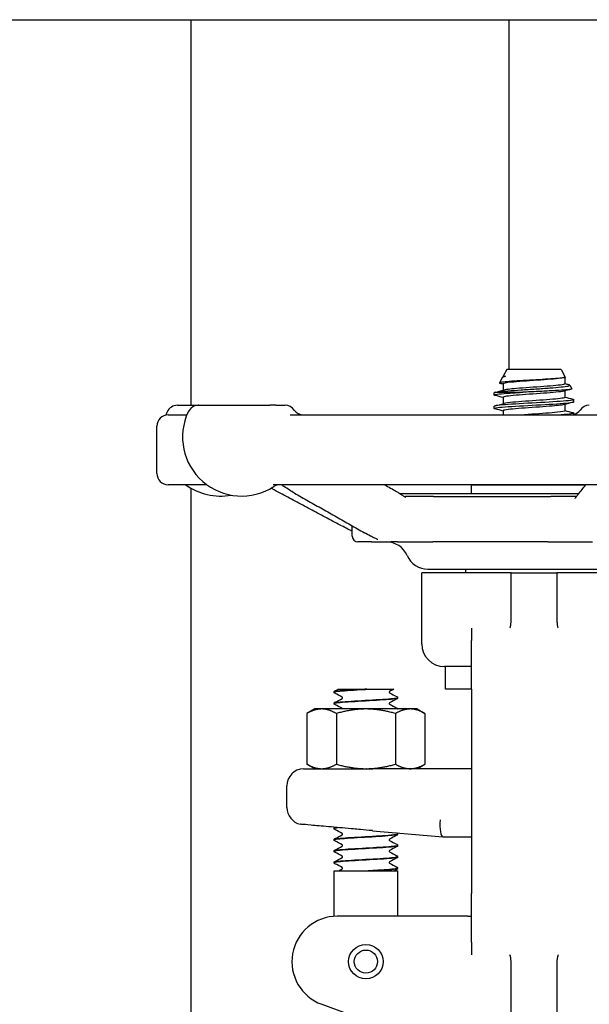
# Model space of a CAD drawing. Header units: inches. Extents: x 5 to 1128, y -85 to 748.
# Tile 579 of 656: x 965.11 to 968.25, y 299.19 to 304.61. Entities that reach past the tile are written whole.
import ezdxf

# ---------------------------------------------------------------- set-up
doc = ezdxf.new("R2010")
doc.units = ezdxf.units.IN
doc.header["$LTSCALE"] = 32
doc.header["$MEASUREMENT"] = 0
doc.layers.add('Visible (ANSI)', color=7, linetype='Continuous', lineweight=30)

msp = doc.modelspace()

# ---------------------------------------------------------------- linework, layer by layer
at = {"layer": 'Visible (ANSI)'}
for p, q in [((913.72578, 304.60867), (990.72578, 304.60867)), ((966.05578, 304.60867), (966.05578, 302.48517)), ((967.80578, 302.68267), (967.80578, 304.60867)), ((967.79411, 302.68267), (967.77328, 302.645)), ((968.09245, 302.68267), (967.79411, 302.68267)), ((968.09245, 302.68267), (968.11557, 302.64086)), ((967.77023, 302.63948), (967.75306, 302.60843)), ((967.77328, 302.645), (967.78677, 302.645)), ((967.77328, 302.645), (967.77328, 302.64154)), ((967.77799, 302.64307), (967.77909, 302.64336)), ((968.11328, 302.63881), (968.11328, 302.6032)), ((967.77328, 302.6032), (967.77328, 302.56767)), ((968.14025, 302.59622), (968.15144, 302.576)), ((967.72453, 302.54167), (967.72453, 302.55352)), ((967.7331, 302.55684), (967.88172, 302.55684)), ((967.77328, 302.52906), (967.77328, 302.49353)), ((968.11328, 302.56459), (968.11328, 302.52906)), ((965.98143, 302.48517), (966.09629, 302.48517)), ((966.09742, 302.48517), (966.09629, 302.48517)), ((966.09742, 302.48517), (966.49004, 302.48517)), ((966.52239, 302.48517), (966.49004, 302.48517)), ((966.52239, 302.48517), (966.57325, 302.48517)), ((967.72453, 302.46753), (967.72453, 302.47938)), ((968.11328, 302.49045), (968.11328, 302.45492)), ((968.16203, 302.5046), (968.16203, 302.51645)), ((965.93078, 302.43267), (966.03356, 302.43267)), ((966.60252, 302.43267), (968.33622, 302.43267)), ((967.77328, 302.45492), (967.77328, 302.43267)), ((968.16203, 302.43267), (968.16203, 302.44231)), ((965.86828, 302.11017), (965.86828, 302.37017)), ((966.14297, 302.04767), (965.93078, 302.04767)), ((968.46327, 302.04767), (966.50811, 302.04767)), ((967.59953, 302.04617), (968.22752, 302.04617)), ((967.59953, 301.99829), (967.59953, 302.04617)), ((966.05578, 302.0289), (966.05578, 297.01992)), ((968.1893, 301.99829), (967.20705, 301.99829)), ((967.39003, 301.98267), (967.23653, 301.98267)), ((967.39003, 301.98267), (968.03559, 301.98267)), ((968.03534, 301.98267), (968.03559, 301.98267)), ((968.17721, 301.98267), (968.03559, 301.98267)), ((966.94328, 301.76392), (966.94328, 301.8209)), ((967.04839, 301.73267), (966.97453, 301.73267)), ((967.04839, 301.73267), (967.15564, 301.73267)), ((967.19238, 301.73267), (967.15564, 301.73267)), ((967.19238, 301.73267), (967.38716, 301.73267)), ((968.01958, 301.73267), (967.38716, 301.73267)), ((968.01958, 301.73267), (968.26513, 301.73267)), ((967.81213, 301.56267), (967.32578, 301.56267)), ((967.32578, 301.17117), (967.32578, 301.56267)), ((967.35996, 301.58267), (968.52666, 301.58267)), ((967.56828, 301.56267), (967.56828, 301.58267)), ((967.81828, 301.56267), (967.81213, 301.56267)), ((967.81828, 301.42871), (967.81828, 301.56267)), ((967.81828, 301.56267), (968.06828, 301.56267)), ((968.07444, 301.56267), (968.06828, 301.56267)), ((968.06828, 301.56267), (968.06828, 301.42871)), ((968.56078, 301.56267), (968.07444, 301.56267)), ((967.81828, 301.33622), (967.81828, 301.42871)), ((968.06828, 301.42871), (968.06828, 301.33622)), ((967.59953, 301.25785), (967.59953, 301.18976)), ((967.59953, 300.92117), (967.59953, 301.18976)), ((967.59953, 301.04617), (967.45078, 301.04617)), ((967.45578, 300.92117), (967.45578, 301.04617)), ((966.84328, 300.90519), (966.84328, 300.90581)), ((966.86528, 300.92117), (966.93238, 300.92117)), ((966.93238, 300.92117), (967.01331, 300.92117)), ((967.02422, 300.92117), (967.01331, 300.92117)), ((967.02422, 300.92117), (967.105, 300.92117)), ((967.105, 300.92117), (967.17139, 300.92117)), ((967.59953, 300.92117), (967.45578, 300.92117)), ((967.59953, 300.92117), (967.59953, 299.79617)), ((966.84328, 300.84263), (966.84328, 300.84325)), ((967.19328, 300.87391), (967.19328, 300.87453)), ((966.73678, 300.81267), (966.69323, 300.78753)), ((966.69323, 300.78753), (966.69323, 300.50881)), ((966.7745, 300.81267), (966.73678, 300.81267)), ((967.01828, 300.81267), (966.7745, 300.81267)), ((966.85576, 300.78753), (966.85576, 300.50881)), ((967.26207, 300.81267), (967.01828, 300.81267)), ((967.18081, 300.78753), (967.18081, 300.50881)), ((967.29978, 300.81267), (967.26207, 300.81267)), ((967.29978, 300.81267), (967.34333, 300.78753)), ((967.34333, 300.78753), (967.34333, 300.50881)), ((966.73678, 300.48367), (966.69323, 300.50881)), ((966.73678, 300.48367), (966.7745, 300.48367)), ((966.7745, 300.48367), (967.01828, 300.48367)), ((966.86579, 300.4835), (966.86612, 300.48367)), ((967.01828, 300.48367), (967.05666, 300.48367)), ((967.02102, 300.48367), (967.01967, 300.48359)), ((967.03119, 300.48363), (967.03191, 300.48367)), ((967.59953, 300.48367), (967.05666, 300.48367)), ((967.29978, 300.48367), (967.34333, 300.50881)), ((966.58403, 300.26958), (966.58403, 300.38992)), ((966.84328, 300.15444), (966.84328, 300.15506)), ((966.84749, 300.16109), (966.84762, 300.16116)), ((967.0547, 300.14249), (967.44111, 300.10868)), ((966.84328, 300.09188), (966.84328, 300.0925)), ((967.19328, 300.12316), (967.19328, 300.12378)), ((967.44129, 300.10867), (967.44111, 300.10868)), ((967.44129, 300.10867), (967.59953, 300.10867)), ((966.84328, 300.02932), (966.84328, 300.02994)), ((967.19328, 300.0606), (967.19328, 300.06122)), ((967.19328, 299.99803), (967.19328, 299.99866)), ((966.84328, 299.96675), (966.84328, 299.96737)), ((966.84328, 299.92117), (967.19328, 299.92117)), ((966.84328, 299.67053), (966.84328, 299.92117)), ((967.04172, 299.92117), (967.03087, 299.92117)), ((967.19328, 299.93547), (967.19328, 299.93609)), ((967.19328, 299.67117), (967.19328, 299.92117)), ((967.59953, 299.52758), (967.59953, 299.79617)), ((967.39437, 299.67117), (966.8611, 299.67117)), ((967.57919, 299.67117), (967.39437, 299.67117)), ((967.57919, 299.67117), (967.59953, 299.67117)), ((967.59953, 299.52758), (967.59953, 299.45949)), ((967.81828, 299.28863), (967.81828, 299.38112)), ((968.06828, 299.38112), (968.06828, 299.28863)), ((967.81828, 298.8614), (967.81828, 299.28863)), ((968.06828, 299.28863), (968.06828, 298.8614)), ((966.7756, 299.18625), (967.19137, 299.03492))]:
    msp.add_line(p, q, dxfattribs=at)
for radius in [0.095, 0.06375]:
    msp.add_circle((967.01828, 299.42117), radius, dxfattribs=at)
for centre, radius, start, end in [((965.98143, 302.42267), 0.0625, 90, 154.62307), ((966.09742, 302.42267), 0.0625, 90, 154.62307), ((966.57325, 302.42267), 0.0625, 35.45054, 90), ((968.24741, 302.42267), 0.0625, 90, 144.54946), ((965.93078, 302.37017), 0.0625, 90, 180), ((966.2186, 302.31017), 0.325, 154.62307, 158.15154), ((966.33459, 302.31017), 0.325, 154.62307, 302.99589), ((966.67507, 302.49517), 0.0625, 215.45054, 270), ((968.14558, 302.49517), 0.0625, 285.26016, 324.54946), ((965.93078, 302.11017), 0.0625, 180, 270), ((966.2186, 302.31017), 0.325, 233.87107, 280.27854), ((966.54561, 301.98517), 0.0625, 90, 122.99589), ((966.97453, 301.76392), 0.03125, 180, 270), ((967.13078, 301.60767), 0.125, 23.57818, 90), ((967.35991, 301.70767), 0.125, 203.57818, 270), ((967.45078, 301.17117), 0.125, 180, 270), ((966.67778, 300.38992), 0.09375, 91.88915, 180), ((966.67778, 300.26958), 0.09375, 180, 257.63495), ((966.8611, 299.42117), 0.25, 90, 250)]:
    msp.add_arc(centre, radius, start, end, dxfattribs=at)
msp.add_ellipse((967.44538, 300.20242), major_axis=(0.00409, 0.09375), ratio=0.2058405, start_param=1.5797833, end_param=3.1326057, dxfattribs=at)
for points, knots in [([(968.11557, 302.64086), (968.11624, 302.63966), (968.11339, 302.63847), (968.10012, 302.63593), (968.08885, 302.6346), (968.05906, 302.6319), (968.04074, 302.63057), (967.99934, 302.62788), (967.9766, 302.62655), (967.9296, 302.62386), (967.90578, 302.62253), (967.86021, 302.61984), (967.83892, 302.61851), (967.80175, 302.61581), (967.7863, 302.61448), (967.76339, 302.61179), (967.75626, 302.61046), (967.75201, 302.60808), (967.75306, 302.60705), (967.75694, 302.60601)], [-4.0719862, -4.0719862, -4.0719862, -4.0719862, -3.9177275, -3.9177275, -3.7423694, -3.7423694, -3.5648477, -3.5648477, -3.385163, -3.385163, -3.2033156, -3.2033156, -3.0193061, -3.0193061, -2.8331349, -2.8331349, -2.6448024, -2.6448024, -2.4977376, -2.4977376, -2.4977376, -2.4977376]), ([(967.77023, 302.63948), (967.77026, 302.63953), (967.77029, 302.63958), (967.77156, 302.64141), (967.77712, 302.64319), (967.78677, 302.645)], [-0.17593642, -0.17593642, -0.17593642, -0.17593642, -0.17106186, -0.17106186, 0, 0, 0, 0]), ([(968.10725, 302.63717), (968.10335, 302.63611), (968.09747, 302.63504), (968.08965, 302.63397), (968.06271, 302.6303), (968.01338, 302.62662), (967.9607, 302.62294), (967.90802, 302.61927), (967.85329, 302.61559), (967.81762, 302.61192), (967.78942, 302.60901), (967.77369, 302.60611), (967.77342, 302.6032)], [14.3993772, 14.3993772, 14.3993772, 14.3993772, 14.6708098, 14.6708098, 14.6708098, 15.6053465, 15.6053465, 15.6053465, 16.5398213, 16.5398213, 16.5398213, 17.2787596, 17.2787596, 17.2787596, 17.2787596]), ([(967.7331, 302.55684), (967.73938, 302.55811), (967.74829, 302.55938), (967.77082, 302.56194), (967.78428, 302.56321), (967.82089, 302.56627), (967.84544, 302.56805), (967.89802, 302.57164), (967.9255, 302.57342), (967.97972, 302.57701), (968.00595, 302.57878), (968.05371, 302.58237), (968.07484, 302.58415), (968.10923, 302.58774), (968.12225, 302.58952), (968.13853, 302.59311), (968.14176, 302.59488), (968.13895, 302.59759), (968.13677, 302.59848), (968.13338, 302.59938)], [-3.1722778, -3.1722778, -3.1722778, -3.1722778, -3.0186699, -3.0186699, -2.8665315, -2.8665315, -2.6554083, -2.6554083, -2.4471425, -2.4471425, -2.2417348, -2.2417348, -2.0391858, -2.0391858, -1.8394961, -1.8394961, -1.6426663, -1.6426663, -1.5449333, -1.5449333, -1.5449333, -1.5449333]), ([(968.11314, 302.6032), (968.11321, 302.60243), (968.11219, 302.60165), (968.11002, 302.60088), (968.09969, 302.59721), (968.0636, 302.59353), (968.01568, 302.58985), (967.96777, 302.58618), (967.9092, 302.5825), (967.86259, 302.57883), (967.82199, 302.57563), (967.79133, 302.57242), (967.77915, 302.56922)], [14.1371669, 14.1371669, 14.1371669, 14.1371669, 14.3334779, 14.3334779, 14.3334779, 15.268037, 15.268037, 15.268037, 16.2025341, 16.2025341, 16.2025341, 17.0165493, 17.0165493, 17.0165493, 17.0165493]), ([(968.15144, 302.576), (968.15201, 302.57497), (968.14947, 302.57395), (968.13656, 302.57157), (968.12408, 302.57024), (968.09017, 302.56755), (968.06898, 302.56622), (968.02052, 302.56353), (967.99366, 302.5622), (967.93771, 302.55951), (967.90914, 302.55817), (967.88172, 302.55684)], [-1.0116463, -1.0116463, -1.0116463, -1.0116463, -0.8526241, -0.8526241, -0.6427026, -0.6427026, -0.4306244, -0.4306244, -0.2163901, -0.2163901, 0, 0, 0, 0]), ([(967.72915, 302.53924), (967.72845, 302.53943), (967.72782, 302.53961), (967.72728, 302.53979), (967.71717, 302.54325), (967.73653, 302.5467), (967.77868, 302.55015), (967.80589, 302.55238), (967.84208, 302.55461), (967.88172, 302.55684)], [-23.7675739, -23.7675739, -23.7675739, -23.7675739, -23.7205704, -23.7205704, -23.7205704, -22.842934, -22.842934, -22.842934, -22.2764365, -22.2764365, -22.2764365, -22.2764365]), ([(968.15718, 302.51888), (968.16161, 302.51773), (968.16305, 302.51658), (968.16122, 302.51543), (968.15569, 302.51198), (968.12063, 302.50853), (968.0681, 302.50508), (968.01559, 302.50163), (967.94662, 302.49818), (967.88498, 302.49473), (967.82335, 302.49128), (967.77022, 302.48783), (967.74391, 302.48438), (967.73118, 302.48272), (967.72485, 302.48105), (967.72486, 302.47938)], [20.2147233, 20.2147233, 20.2147233, 20.2147233, 20.5068064, 20.5068064, 20.5068064, 21.3838943, 21.3838943, 21.3838943, 22.2609286, 22.2609286, 22.2609286, 23.1379094, 23.1379094, 23.1379094, 23.5619449, 23.5619449, 23.5619449, 23.5619449]), ([(968.10717, 302.56303), (968.09934, 302.56096), (968.08413, 302.55888), (968.06283, 302.5568), (968.02519, 302.55312), (967.96947, 302.54945), (967.91717, 302.54577), (967.86487, 302.5421), (967.81725, 302.53843), (967.79269, 302.53475), (967.78, 302.53285), (967.77363, 302.53096), (967.77361, 302.52906)], [20.6825625, 20.6825625, 20.6825625, 20.6825625, 21.2112724, 21.2112724, 21.2112724, 22.1453793, 22.1453793, 22.1453793, 23.0794254, 23.0794254, 23.0794254, 23.5619449, 23.5619449, 23.5619449, 23.5619449]), ([(968.11295, 302.52906), (968.11296, 302.52727), (968.10735, 302.52549), (968.09608, 302.5237), (968.07288, 302.52003), (968.02626, 302.51636), (967.97421, 302.51268), (967.92216, 302.50901), (967.86595, 302.50533), (967.82726, 302.50166), (967.80417, 302.49947), (967.78766, 302.49728), (967.77938, 302.49508)], [20.4203522, 20.4203522, 20.4203522, 20.4203522, 20.874096, 20.874096, 20.874096, 21.8082248, 21.8082248, 21.8082248, 22.7422928, 22.7422928, 22.7422928, 23.2997346, 23.2997346, 23.2997346, 23.2997346]), ([(967.72929, 302.4651), (967.72625, 302.46588), (967.72463, 302.46667), (967.72454, 302.46745), (967.72414, 302.47088), (967.75304, 302.47431), (967.80138, 302.47773), (967.8503, 302.4812), (967.91824, 302.48467), (967.98154, 302.48814), (968.04456, 302.49159), (968.10177, 302.49504), (968.13342, 302.49849), (968.15207, 302.50053), (968.16164, 302.50256), (968.16173, 302.5046)], [-30.0507592, -30.0507592, -30.0507592, -30.0507592, -29.8513057, -29.8513057, -29.8513057, -28.9802371, -28.9802371, -28.9802371, -28.0985528, -28.0985528, -28.0985528, -27.2207324, -27.2207324, -27.2207324, -26.7035376, -26.7035376, -26.7035376, -26.7035376]), ([(968.10739, 302.48889), (968.09565, 302.48582), (968.06696, 302.48274), (968.02857, 302.47966), (967.98281, 302.47598), (967.92438, 302.47231), (967.87582, 302.46864), (967.82725, 302.46497), (967.78974, 302.46129), (967.77772, 302.45762), (967.77478, 302.45672), (967.77338, 302.45582), (967.77346, 302.45492)], [26.9657478, 26.9657478, 26.9657478, 26.9657478, 27.7487513, 27.7487513, 27.7487513, 28.6824367, 28.6824367, 28.6824367, 29.6160625, 29.6160625, 29.6160625, 29.8451302, 29.8451302, 29.8451302, 29.8451302]), ([(968.11311, 302.45492), (968.11286, 302.45213), (968.09851, 302.44935), (968.0724, 302.44656), (968.03799, 302.44289), (967.98398, 302.43922), (967.93121, 302.43554), (967.91743, 302.43459), (967.90383, 302.43363), (967.89074, 302.43267)], [26.7035376, 26.7035376, 26.7035376, 26.7035376, 27.4117273, 27.4117273, 27.4117273, 28.3454342, 28.3454342, 28.3454342, 28.5891214, 28.5891214, 28.5891214, 28.5891214]), ([(968.15733, 302.44474), (968.15957, 302.44416), (968.16104, 302.44358), (968.16166, 302.443), (968.16538, 302.43956), (968.13952, 302.43611), (968.09298, 302.43267)], [26.4979086, 26.4979086, 26.4979086, 26.4979086, 26.6453001, 26.6453001, 26.6453001, 27.5206572, 27.5206572, 27.5206572, 27.5206572]), ([(966.56462, 302.04757), (966.56462, 302.04757), (966.56462, 302.04757), (966.5646, 302.04757), (966.56458, 302.04757), (966.56451, 302.04757), (966.56446, 302.04757), (966.56432, 302.04758), (966.56422, 302.04758), (966.56397, 302.04758), (966.56382, 302.04759), (966.56351, 302.04759), (966.56334, 302.04759), (966.56284, 302.0476), (966.56249, 302.04761), (966.5615, 302.04762), (966.56085, 302.04762), (966.55929, 302.04763), (966.55838, 302.04764), (966.55491, 302.04766), (966.55244, 302.04766), (966.54913, 302.04767), (966.54829, 302.04767), (966.54685, 302.04767), (966.54624, 302.04767), (966.54561, 302.04767)], [0.435045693, 0.435045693, 0.435045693, 0.435045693, 0.43561134, 0.43561134, 0.436917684, 0.436917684, 0.438198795, 0.438198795, 0.43949022, 0.43949022, 0.440786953, 0.440786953, 0.442073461, 0.442073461, 0.444654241, 0.444654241, 0.44978688, 0.44978688, 0.457469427, 0.457469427, 0.479727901, 0.479727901, 0.487272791, 0.487272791, 0.492695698, 0.492695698, 0.492695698, 0.492695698]), ([(966.62582, 302.00163), (966.61639, 302.007), (966.60636, 302.01275), (966.58742, 302.02474), (966.57789, 302.03132), (966.5629, 302.04106), (966.55797, 302.04411), (966.55263, 302.04685), (966.55173, 302.04729), (966.55091, 302.04766)], [0, 0, 0, 0, 0.10194952, 0.10194952, 0.20500071, 0.20500071, 0.25149705, 0.25149705, 0.26117643, 0.26117643, 0.26117643, 0.26117643]), ([(966.65107, 302.04767), (966.65107, 302.04767), (966.65105, 302.04767), (966.65098, 302.04767), (966.65091, 302.04767), (966.65062, 302.04767), (966.65039, 302.04767), (966.64988, 302.04767), (966.64961, 302.04767), (966.64926, 302.04767), (966.64914, 302.04767), (966.64914, 302.04767)], [0.003545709, 0.003545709, 0.003545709, 0.003545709, 0.004399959, 0.004399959, 0.006838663, 0.006838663, 0.013339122, 0.013339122, 0.022015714, 0.022015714, 0.028192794, 0.028192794, 0.028192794, 0.028192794]), ([(968.18704, 301.99547), (968.20069, 302.01255), (968.21434, 302.02965), (968.22823, 302.04706), (968.22848, 302.04736), (968.22872, 302.04767)], [0.95924083, 0.95924083, 0.95924083, 0.95924083, 1.28063663, 1.28063663, 1.28639378, 1.28639378, 1.28639378, 1.28639378]), ([(966.54693, 302.00074), (966.532, 302.00867), (966.51706, 302.01688), (966.50091, 302.02685), (966.49923, 302.0279), (966.49753, 302.02897)], [0, 0, 0, 0, 0.14967641, 0.14967641, 0.1669258, 0.1669258, 0.1669258, 0.1669258]), ([(966.94328, 301.79032), (966.92106, 301.8021), (966.89883, 301.81389), (966.84913, 301.84026), (966.82165, 301.85484), (966.7667, 301.88401), (966.73923, 301.89859), (966.68428, 301.92777), (966.65681, 301.94236), (966.60187, 301.97155), (966.5744, 301.98614), (966.54693, 302.00074)], [0.7856779, 0.7856779, 0.7856779, 0.7856779, 1.0071895, 1.0071895, 1.2810829, 1.2810829, 1.5549762, 1.5549762, 1.8288696, 1.8288696, 2.1027629, 2.1027629, 2.1027629, 2.1027629]), ([(966.62582, 302.00163), (966.65144, 301.98703), (966.67706, 301.97243), (966.72831, 301.94325), (966.75394, 301.92866), (966.80519, 301.89948), (966.83082, 301.88489), (966.88207, 301.85572), (966.9077, 301.84114), (966.95896, 301.81198), (966.9846, 301.79741), (967.01023, 301.78284)], [0.9601047, 0.9601047, 0.9601047, 0.9601047, 1.233998, 1.233998, 1.5078914, 1.5078914, 1.7817848, 1.7817848, 2.0556781, 2.0556781, 2.3295715, 2.3295715, 2.3295715, 2.3295715]), ([(967.18641, 302.01079), (967.1907, 302.00836), (967.19556, 302.00562), (967.20701, 301.99849), (967.2135, 301.9939), (967.22243, 301.98769), (967.22487, 301.98601), (967.22908, 301.98324), (967.23088, 301.9821), (967.23318, 301.98075), (967.23382, 301.98039), (967.23493, 301.97979), (967.2354, 301.97955), (967.23629, 301.97912), (967.23661, 301.97899), (967.23672, 301.97894), (967.23673, 301.97894), (967.23673, 301.97894)], [0, 0, 0, 0, 0.04699542, 0.04699542, 0.11490243, 0.11490243, 0.14035888, 0.14035888, 0.15950508, 0.15950508, 0.16742084, 0.16742084, 0.17475361, 0.17475361, 0.18491555, 0.18491555, 0.18723361, 0.18723361, 0.18723361, 0.18723361]), ([(967.22999, 301.98267), (967.23006, 301.98267), (967.23014, 301.98267), (967.2312, 301.98267), (967.23219, 301.98267), (967.23392, 301.98267), (967.23467, 301.98267), (967.23557, 301.98267), (967.23572, 301.98267), (967.23591, 301.98267), (967.23595, 301.98267), (967.23601, 301.98267), (967.23603, 301.98267), (967.23606, 301.98267), (967.23606, 301.98267), (967.23607, 301.98267), (967.23607, 301.98267), (967.23616, 301.98267), (967.23622, 301.98267), (967.23637, 301.98267), (967.23644, 301.98267), (967.23652, 301.98267)], [0.365646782, 0.365646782, 0.365646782, 0.365646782, 0.366238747, 0.366238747, 0.374269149, 0.374269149, 0.380293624, 0.380293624, 0.381424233, 0.381424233, 0.381755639, 0.381755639, 0.381902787, 0.381902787, 0.381939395, 0.381939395, 0.38197621, 0.38197621, 0.383061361, 0.383061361, 0.384147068, 0.384147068, 0.384147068, 0.384147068]), ([(968.1695, 301.97244), (968.1695, 301.97244), (968.1695, 301.97244), (968.16957, 301.9725), (968.16985, 301.97275), (968.17105, 301.97409), (968.17238, 301.97582), (968.17537, 301.98004), (968.1768, 301.98211), (968.17993, 301.98645), (968.18159, 301.98865), (968.18426, 301.99203), (968.1853, 301.99331), (968.18637, 301.99464), (968.18662, 301.99494), (968.1869, 301.9953), (968.18697, 301.99538), (968.18704, 301.99547)], [0.26212608, 0.26212608, 0.26212608, 0.26212608, 0.26523685, 0.26523685, 0.28985831, 0.28985831, 0.33915701, 0.33915701, 0.37182931, 0.37182931, 0.40139039, 0.40139039, 0.42145766, 0.42145766, 0.42810276, 0.42810276, 0.43031521, 0.43031521, 0.43031521, 0.43031521]), ([(967.0846, 301.74559), (967.0846, 301.74559), (967.08454, 301.74561), (967.08428, 301.74572), (967.08407, 301.74581), (967.08328, 301.74614), (967.08254, 301.74645), (967.0802, 301.74742), (967.07845, 301.74816), (967.07388, 301.75013), (967.07099, 301.75142), (967.05957, 301.75661), (967.05123, 301.76069), (967.03164, 301.77074), (967.02066, 301.77691), (967.01023, 301.78284)], [0.39585075, 0.39585075, 0.39585075, 0.39585075, 0.39968552, 0.39968552, 0.40370186, 0.40370186, 0.41181601, 0.41181601, 0.42782349, 0.42782349, 0.45404456, 0.45404456, 0.5327548, 0.5327548, 0.64518122, 0.64518122, 0.64518122, 0.64518122]), ([(967.81248, 301.26319), (967.81271, 301.26364), (967.8129, 301.26409), (967.81463, 301.26851), (967.81604, 301.27679), (967.81792, 301.3039), (967.81828, 301.31925), (967.81828, 301.33622)], [0.01028684, 0.01028684, 0.01028684, 0.01028684, 0.01590204, 0.01590204, 0.08584187, 0.08584187, 0.15193376, 0.15193376, 0.15193376, 0.15193376]), ([(968.06828, 301.33622), (968.06828, 301.32541), (968.06844, 301.31524), (968.06911, 301.29671), (968.06961, 301.28836), (968.07132, 301.27234), (968.07247, 301.26683), (968.07385, 301.26367), (968.07396, 301.26343), (968.07408, 301.26319)], [0, 0, 0, 0, 0.09469213, 0.09469213, 0.18700728, 0.18700728, 0.29404594, 0.29404594, 0.30156032, 0.30156032, 0.30156032, 0.30156032]), ([(967.81047, 301.25953), (967.8105, 301.25958), (967.81052, 301.25962), (967.81121, 301.26081), (967.81186, 301.26199), (967.81248, 301.26319)], [-0.566346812, -0.566346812, -0.566346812, -0.566346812, -0.565454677, -0.565454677, -0.542430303, -0.542430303, -0.542430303, -0.542430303]), ([(968.07408, 301.26319), (968.07471, 301.26199), (968.07536, 301.26081), (968.07604, 301.25962), (968.07607, 301.25958), (968.0761, 301.25953)], [-0.020804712, -0.020804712, -0.020804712, -0.020804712, 0, 0, 0.000806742, 0.000806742, 0.000806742, 0.000806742]), ([(966.84328, 300.90584), (966.84334, 300.90712), (966.84382, 300.90832), (966.84492, 300.90997), (966.84552, 300.91052), (966.84656, 300.91132), (966.84703, 300.9116), (966.84749, 300.91184)], [0, 0, 0, 0, 0.017960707, 0.017960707, 0.035135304, 0.035135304, 0.051182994, 0.051182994, 0.051182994, 0.051182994]), ([(966.84749, 300.89916), (966.84678, 300.89953), (966.84602, 300.89999), (966.84477, 300.90127), (966.84433, 300.90183), (966.8436, 300.90329), (966.84333, 300.90421), (966.84328, 300.90516)], [0, 0, 0, 0, 0.024898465, 0.024898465, 0.037820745, 0.037820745, 0.051208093, 0.051208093, 0.051208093, 0.051208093]), ([(967.01331, 300.92117), (966.95906, 300.91808), (966.90624, 300.91499), (966.87506, 300.91191), (966.85454, 300.90988), (966.84372, 300.90784), (966.84355, 300.90581)], [0.0284489, 0.0284489, 0.0284489, 0.0284489, 0.9586618, 0.9586618, 0.9586618, 1.5707963, 1.5707963, 1.5707963, 1.5707963]), ([(966.84361, 300.90516), (966.84356, 300.90679), (966.85025, 300.90841), (966.86359, 300.91004), (966.88877, 300.9131), (966.93705, 300.91616), (966.9902, 300.91923), (967.00143, 300.91987), (967.01284, 300.92052), (967.02422, 300.92117)], [-7.8566906, -7.8566906, -7.8566906, -7.8566906, -7.3674505, -7.3674505, -7.3674505, -6.4443529, -6.4443529, -6.4443529, -6.2492664, -6.2492664, -6.2492664, -6.2492664]), ([(967.14874, 300.90928), (967.14868, 300.90924), (967.14851, 300.90913), (967.148, 300.90859), (967.14769, 300.90821), (967.14715, 300.90707), (967.14695, 300.90629), (967.14695, 300.9055)], [0.008751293, 0.008751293, 0.008751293, 0.008751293, 0.024017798, 0.024017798, 0.03673453, 0.03673453, 0.049915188, 0.049915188, 0.049915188, 0.049915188]), ([(967.14695, 300.9055), (967.14695, 300.90429), (967.14745, 300.90317), (967.14824, 300.9021), (967.14853, 300.90188), (967.14873, 300.90173), (967.14877, 300.90171), (967.14877, 300.90171)], [0, 0, 0, 0, 0.02017106, 0.02017106, 0.036592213, 0.036592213, 0.045399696, 0.045399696, 0.045399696, 0.045399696]), ([(966.84328, 300.84328), (966.84334, 300.84455), (966.84382, 300.84575), (966.84492, 300.84741), (966.84552, 300.84796), (966.84656, 300.84876), (966.84703, 300.84904), (966.84749, 300.84928)], [0, 0, 0, 0, 0.017960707, 0.017960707, 0.035135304, 0.035135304, 0.051182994, 0.051182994, 0.051182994, 0.051182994]), ([(966.84749, 300.8366), (966.84678, 300.83697), (966.84602, 300.83742), (966.84477, 300.83871), (966.84433, 300.83927), (966.8436, 300.84073), (966.84333, 300.84165), (966.84328, 300.8426)], [0, 0, 0, 0, 0.024898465, 0.024898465, 0.037820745, 0.037820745, 0.051208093, 0.051208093, 0.051208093, 0.051208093]), ([(966.8435, 300.8426), (966.84337, 300.84347), (966.84523, 300.84435), (966.84917, 300.84522), (966.86348, 300.84838), (966.90499, 300.85155), (966.9571, 300.85471), (967.00804, 300.85781), (967.06781, 300.8609), (967.11344, 300.86399), (967.15887, 300.86707), (967.1892, 300.87015), (967.19288, 300.87323), (967.19315, 300.87346), (967.19327, 300.87368), (967.19326, 300.87391)], [-14.139876, -14.139876, -14.139876, -14.139876, -13.877024, -13.877024, -13.877024, -12.9235543, -12.9235543, -12.9235543, -11.9914333, -11.9914333, -11.9914333, -11.0635915, -11.0635915, -11.0635915, -10.9955743, -10.9955743, -10.9955743, -10.9955743]), ([(967.19328, 300.87456), (967.19332, 300.87158), (967.1687, 300.86861), (967.12797, 300.86564), (967.08576, 300.86255), (967.02725, 300.85947), (966.97478, 300.85639), (966.92233, 300.85331), (966.87715, 300.85023), (966.8565, 300.84714), (966.8478, 300.84585), (966.84354, 300.84455), (966.8436, 300.84325)], [4.70968, 4.70968, 4.70968, 4.70968, 5.6057508, 5.6057508, 5.6057508, 6.5343927, 6.5343927, 6.5343927, 7.4627822, 7.4627822, 7.4627822, 7.8539816, 7.8539816, 7.8539816, 7.8539816]), ([(966.88962, 300.87422), (966.88962, 300.87543), (966.88912, 300.87655), (966.88832, 300.87762), (966.88804, 300.87784), (966.88783, 300.87799), (966.8878, 300.87801), (966.8878, 300.87801)], [0, 0, 0, 0, 0.02017106, 0.02017106, 0.036592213, 0.036592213, 0.045399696, 0.045399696, 0.045399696, 0.045399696]), ([(966.88782, 300.87045), (966.88789, 300.87048), (966.88806, 300.8706), (966.88857, 300.87113), (966.88888, 300.87152), (966.88941, 300.87265), (966.88962, 300.87343), (966.88962, 300.87422)], [0.008751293, 0.008751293, 0.008751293, 0.008751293, 0.024017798, 0.024017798, 0.03673453, 0.03673453, 0.049915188, 0.049915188, 0.049915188, 0.049915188]), ([(967.14874, 300.84671), (967.14868, 300.84668), (967.14851, 300.84656), (967.148, 300.84603), (967.14769, 300.84564), (967.14715, 300.84451), (967.14695, 300.84373), (967.14695, 300.84294)], [0.008751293, 0.008751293, 0.008751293, 0.008751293, 0.024017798, 0.024017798, 0.03673453, 0.03673453, 0.049915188, 0.049915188, 0.049915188, 0.049915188]), ([(967.14695, 300.84294), (967.14695, 300.84173), (967.14745, 300.84061), (967.14824, 300.83954), (967.14853, 300.83932), (967.14873, 300.83917), (967.14877, 300.83915), (967.14877, 300.83915)], [0, 0, 0, 0, 0.02017106, 0.02017106, 0.036592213, 0.036592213, 0.045399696, 0.045399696, 0.045399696, 0.045399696]), ([(967.18907, 300.88056), (967.18979, 300.88019), (967.19055, 300.87974), (967.19179, 300.87845), (967.19223, 300.87789), (967.19297, 300.87643), (967.19324, 300.87551), (967.19328, 300.87456)], [0, 0, 0, 0, 0.024898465, 0.024898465, 0.037820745, 0.037820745, 0.051208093, 0.051208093, 0.051208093, 0.051208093]), ([(967.19328, 300.87388), (967.19322, 300.87261), (967.19274, 300.87141), (967.19164, 300.86975), (967.19105, 300.8692), (967.19001, 300.8684), (967.18953, 300.86812), (967.18907, 300.86788)], [0, 0, 0, 0, 0.017960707, 0.017960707, 0.035135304, 0.035135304, 0.051182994, 0.051182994, 0.051182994, 0.051182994]), ([(966.88951, 300.81267), (966.88933, 300.81347), (966.88899, 300.81416), (966.88832, 300.81506), (966.88804, 300.81528), (966.88783, 300.81543), (966.8878, 300.81545), (966.8878, 300.81545)], [0.005813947, 0.005813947, 0.005813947, 0.005813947, 0.02017106, 0.02017106, 0.036592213, 0.036592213, 0.045399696, 0.045399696, 0.045399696, 0.045399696]), ([(967.18907, 300.818), (967.18979, 300.81763), (967.19055, 300.81717), (967.19179, 300.81589), (967.19223, 300.81533), (967.19288, 300.81405), (967.1931, 300.81338), (967.19321, 300.81267)], [0, 0, 0, 0, 0.024898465, 0.024898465, 0.037820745, 0.037820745, 0.048012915, 0.048012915, 0.048012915, 0.048012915]), ([(966.67469, 300.48362), (966.67469, 300.48362), (966.67585, 300.48362), (966.68353, 300.48361), (966.69505, 300.48361), (966.73264, 300.48359), (966.76063, 300.48357), (966.81836, 300.48353), (966.84468, 300.48351), (966.89653, 300.48348), (966.92128, 300.48346), (966.94674, 300.48345)], [1.2366721, 1.2366721, 1.2366721, 1.2366721, 1.3621369, 1.3621369, 1.6526244, 1.6526244, 1.9961754, 1.9961754, 2.2345824, 2.2345824, 2.4334495, 2.4334495, 2.4334495, 2.4334495]), ([(966.94674, 300.48345), (966.94953, 300.48345), (966.95233, 300.48345), (966.96479, 300.48345), (966.97449, 300.48346), (966.99928, 300.48352), (967.01438, 300.48358), (967.03792, 300.48365), (967.0463, 300.48367), (967.05535, 300.48367), (967.056, 300.48367), (967.05666, 300.48367)], [0.04807073, 0.04807073, 0.04807073, 0.04807073, 0.06985523, 0.06985523, 0.14510353, 0.14510353, 0.26153365, 0.26153365, 0.32575457, 0.32575457, 0.3307654, 0.3307654, 0.3307654, 0.3307654]), ([(966.93804, 300.15316), (966.89343, 300.1571), (966.85098, 300.16086), (966.7753, 300.16757), (966.74276, 300.17045), (966.692, 300.17496), (966.67421, 300.17654), (966.66014, 300.17778), (966.65771, 300.178), (966.65771, 300.178)], [0, 0, 0, 0, 0.3480138, 0.3480138, 0.6950932, 0.6950932, 1.0409541, 1.0409541, 1.2230225, 1.2230225, 1.2230225, 1.2230225]), ([(966.84328, 300.15509), (966.84334, 300.15637), (966.84382, 300.15757), (966.84492, 300.15922), (966.84552, 300.15977), (966.84656, 300.16057), (966.84703, 300.16085), (966.84749, 300.16109)], [0, 0, 0, 0, 0.017960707, 0.017960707, 0.035135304, 0.035135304, 0.051182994, 0.051182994, 0.051182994, 0.051182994]), ([(966.84749, 300.14841), (966.84678, 300.14878), (966.84602, 300.14924), (966.84477, 300.15052), (966.84433, 300.15108), (966.8436, 300.15254), (966.84333, 300.15346), (966.84328, 300.15441)], [0, 0, 0, 0, 0.024898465, 0.024898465, 0.037820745, 0.037820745, 0.051208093, 0.051208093, 0.051208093, 0.051208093]), ([(967.0547, 300.14249), (967.05414, 300.14254), (967.05358, 300.14259), (967.0314, 300.14454), (967.00985, 300.14658), (966.97551, 300.14977), (966.96271, 300.15095), (966.94597, 300.15245), (966.942, 300.15281), (966.93804, 300.15316)], [-0.00429657, -0.00429657, -0.00429657, -0.00429657, 0, 0, 0.16568567, 0.16568567, 0.26480212, 0.26480212, 0.29565933, 0.29565933, 0.29565933, 0.29565933]), ([(966.84328, 300.09253), (966.84334, 300.0938), (966.84382, 300.095), (966.84492, 300.09666), (966.84552, 300.09721), (966.84656, 300.09801), (966.84703, 300.09829), (966.84749, 300.09853)], [0, 0, 0, 0, 0.017960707, 0.017960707, 0.035135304, 0.035135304, 0.051182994, 0.051182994, 0.051182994, 0.051182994]), ([(966.84749, 300.08585), (966.84678, 300.08622), (966.84602, 300.08667), (966.84477, 300.08796), (966.84433, 300.08852), (966.8436, 300.08998), (966.84333, 300.0909), (966.84328, 300.09185)], [0, 0, 0, 0, 0.024898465, 0.024898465, 0.037820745, 0.037820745, 0.051208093, 0.051208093, 0.051208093, 0.051208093]), ([(967.19308, 300.12381), (967.19296, 300.12158), (967.17988, 300.11935), (967.1556, 300.11712), (967.12216, 300.11405), (967.06827, 300.11099), (967.01435, 300.10792), (966.96047, 300.10485), (966.90782, 300.10178), (966.87631, 300.09872), (966.85501, 300.09665), (966.84371, 300.09457), (966.84353, 300.0925)], [80.1079037, 80.1079037, 80.1079037, 80.1079037, 80.7792692, 80.7792692, 80.7792692, 81.7038978, 81.7038978, 81.7038978, 82.6277161, 82.6277161, 82.6277161, 83.2522053, 83.2522053, 83.2522053, 83.2522053]), ([(966.84361, 300.09185), (966.84356, 300.09347), (966.85024, 300.0951), (966.86357, 300.09672), (966.88881, 300.09979), (966.93728, 300.10286), (966.99059, 300.10594), (967.04389, 300.10901), (967.10077, 300.11208), (967.13966, 300.11515), (967.17346, 300.11782), (967.19297, 300.12049), (967.19322, 300.12316)], [-89.5380996, -89.5380996, -89.5380996, -89.5380996, -89.0490707, -89.0490707, -89.0490707, -88.1235008, -88.1235008, -88.1235008, -87.1981489, -87.1981489, -87.1981489, -86.393798, -86.393798, -86.393798, -86.393798]), ([(966.88962, 300.12347), (966.88962, 300.12468), (966.88912, 300.1258), (966.88832, 300.12687), (966.88804, 300.12709), (966.88783, 300.12724), (966.8878, 300.12726), (966.8878, 300.12726)], [0, 0, 0, 0, 0.02017106, 0.02017106, 0.036592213, 0.036592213, 0.045399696, 0.045399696, 0.045399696, 0.045399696]), ([(966.88782, 300.1197), (966.88789, 300.11973), (966.88806, 300.11985), (966.88857, 300.12038), (966.88888, 300.12077), (966.88941, 300.1219), (966.88962, 300.12268), (966.88962, 300.12347)], [0.008751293, 0.008751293, 0.008751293, 0.008751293, 0.024017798, 0.024017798, 0.03673453, 0.03673453, 0.049915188, 0.049915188, 0.049915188, 0.049915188]), ([(967.14874, 300.09596), (967.14868, 300.09593), (967.14851, 300.09581), (967.148, 300.09528), (967.14769, 300.09489), (967.14715, 300.09376), (967.14695, 300.09298), (967.14695, 300.09219)], [0.008751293, 0.008751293, 0.008751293, 0.008751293, 0.024017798, 0.024017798, 0.03673453, 0.03673453, 0.049915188, 0.049915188, 0.049915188, 0.049915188]), ([(967.14695, 300.09219), (967.14695, 300.09098), (967.14745, 300.08986), (967.14824, 300.08879), (967.14853, 300.08857), (967.14873, 300.08842), (967.14877, 300.0884), (967.14877, 300.0884)], [0, 0, 0, 0, 0.02017106, 0.02017106, 0.036592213, 0.036592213, 0.045399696, 0.045399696, 0.045399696, 0.045399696]), ([(967.18907, 300.12981), (967.18979, 300.12944), (967.19055, 300.12899), (967.19179, 300.1277), (967.19223, 300.12714), (967.19297, 300.12568), (967.19324, 300.12476), (967.19328, 300.12381)], [0, 0, 0, 0, 0.024898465, 0.024898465, 0.037820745, 0.037820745, 0.051208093, 0.051208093, 0.051208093, 0.051208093]), ([(967.19328, 300.12313), (967.19322, 300.12186), (967.19274, 300.12066), (967.19164, 300.119), (967.19105, 300.11845), (967.19001, 300.11765), (967.18953, 300.11737), (967.18907, 300.11713)], [0, 0, 0, 0, 0.017960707, 0.017960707, 0.035135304, 0.035135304, 0.051182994, 0.051182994, 0.051182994, 0.051182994]), ([(966.84328, 300.02996), (966.84334, 300.03124), (966.84382, 300.03244), (966.84492, 300.0341), (966.84552, 300.03465), (966.84656, 300.03545), (966.84703, 300.03573), (966.84749, 300.03597)], [0, 0, 0, 0, 0.017960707, 0.017960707, 0.035135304, 0.035135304, 0.051182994, 0.051182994, 0.051182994, 0.051182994]), ([(966.84749, 300.02328), (966.84678, 300.02366), (966.84602, 300.02411), (966.84477, 300.0254), (966.84433, 300.02596), (966.8436, 300.02742), (966.84333, 300.02834), (966.84328, 300.02929)], [0, 0, 0, 0, 0.024898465, 0.024898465, 0.037820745, 0.037820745, 0.051208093, 0.051208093, 0.051208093, 0.051208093]), ([(966.84352, 300.02929), (966.84339, 300.03024), (966.84561, 300.03119), (966.8503, 300.03215), (966.86547, 300.03522), (966.9061, 300.0383), (966.95673, 300.04138), (967.00734, 300.04445), (967.06675, 300.04753), (967.11235, 300.05061), (967.15793, 300.05368), (967.18863, 300.05676), (967.19277, 300.05983), (967.19311, 300.06009), (967.19327, 300.06034), (967.19325, 300.0606)], [-95.8212849, -95.8212849, -95.8212849, -95.8212849, -95.5343789, -95.5343789, -95.5343789, -94.6072107, -94.6072107, -94.6072107, -93.6802788, -93.6802788, -93.6802788, -92.7535806, -92.7535806, -92.7535806, -92.6769833, -92.6769833, -92.6769833, -92.6769833]), ([(967.19327, 300.06125), (967.19325, 300.05833), (967.16967, 300.05541), (967.13025, 300.05249), (967.08848, 300.0494), (967.02994, 300.04631), (966.97712, 300.04321), (966.92441, 300.04013), (966.87866, 300.03704), (966.85736, 300.03396), (966.8481, 300.03262), (966.84356, 300.03128), (966.8436, 300.02994)], [86.391089, 86.391089, 86.391089, 86.391089, 87.270336, 87.270336, 87.270336, 88.2020629, 88.2020629, 88.2020629, 89.131595, 89.131595, 89.131595, 89.5353906, 89.5353906, 89.5353906, 89.5353906]), ([(966.88962, 300.06091), (966.88962, 300.06211), (966.88912, 300.06324), (966.88832, 300.06431), (966.88804, 300.06453), (966.88783, 300.06468), (966.8878, 300.0647), (966.8878, 300.0647)], [0, 0, 0, 0, 0.02017106, 0.02017106, 0.036592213, 0.036592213, 0.045399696, 0.045399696, 0.045399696, 0.045399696]), ([(966.88782, 300.05713), (966.88789, 300.05717), (966.88806, 300.05728), (966.88857, 300.05782), (966.88888, 300.0582), (966.88941, 300.05934), (966.88962, 300.06012), (966.88962, 300.06091)], [0.008751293, 0.008751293, 0.008751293, 0.008751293, 0.024017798, 0.024017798, 0.03673453, 0.03673453, 0.049915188, 0.049915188, 0.049915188, 0.049915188]), ([(967.14874, 300.0334), (967.14868, 300.03336), (967.14851, 300.03325), (967.148, 300.03272), (967.14769, 300.03233), (967.14715, 300.03119), (967.14695, 300.03042), (967.14695, 300.02963)], [0.008751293, 0.008751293, 0.008751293, 0.008751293, 0.024017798, 0.024017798, 0.03673453, 0.03673453, 0.049915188, 0.049915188, 0.049915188, 0.049915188]), ([(967.14695, 300.02963), (967.14695, 300.02842), (967.14745, 300.0273), (967.14824, 300.02622), (967.14853, 300.02601), (967.14873, 300.02586), (967.14877, 300.02584), (967.14877, 300.02584)], [0, 0, 0, 0, 0.02017106, 0.02017106, 0.036592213, 0.036592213, 0.045399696, 0.045399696, 0.045399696, 0.045399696]), ([(967.18907, 300.06725), (967.18979, 300.06688), (967.19055, 300.06642), (967.19179, 300.06514), (967.19223, 300.06458), (967.19297, 300.06312), (967.19324, 300.0622), (967.19328, 300.06125)], [0, 0, 0, 0, 0.024898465, 0.024898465, 0.037820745, 0.037820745, 0.051208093, 0.051208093, 0.051208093, 0.051208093]), ([(967.19328, 300.06057), (967.19322, 300.05929), (967.19274, 300.05809), (967.19164, 300.05644), (967.19105, 300.05589), (967.19001, 300.05509), (967.18953, 300.05481), (967.18907, 300.05456)], [0, 0, 0, 0, 0.017960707, 0.017960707, 0.035135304, 0.035135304, 0.051182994, 0.051182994, 0.051182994, 0.051182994]), ([(966.84331, 299.96673), (966.84328, 299.96697), (966.84342, 299.96721), (966.84372, 299.96745), (966.84753, 299.97054), (966.87805, 299.97362), (966.92362, 299.9767), (966.96918, 299.97979), (967.0287, 299.98287), (967.07946, 299.98595), (967.1302, 299.98903), (967.17097, 299.99211), (967.18621, 299.99519), (967.19089, 299.99614), (967.19313, 299.99709), (967.19304, 299.99803)], [-102.1044703, -102.1044703, -102.1044703, -102.1044703, -102.0313957, -102.0313957, -102.0313957, -101.1024988, -101.1024988, -101.1024988, -100.173857, -100.173857, -100.173857, -99.2454675, -99.2454675, -99.2454675, -98.9601686, -98.9601686, -98.9601686, -98.9601686]), ([(966.84328, 299.9674), (966.84334, 299.96868), (966.84382, 299.96988), (966.84492, 299.97154), (966.84552, 299.97208), (966.84656, 299.97289), (966.84703, 299.97317), (966.84749, 299.97341)], [0, 0, 0, 0, 0.017960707, 0.017960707, 0.035135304, 0.035135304, 0.051182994, 0.051182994, 0.051182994, 0.051182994]), ([(967.19318, 299.99868), (967.19326, 299.99816), (967.19261, 299.99764), (967.19121, 299.99712), (967.18266, 299.99396), (967.14622, 299.99079), (967.09646, 299.98763), (967.04781, 299.98453), (966.98768, 299.98144), (966.93918, 299.97834), (966.8909, 299.97527), (966.85529, 299.97219), (966.84592, 299.96911), (966.84417, 299.96853), (966.84334, 299.96795), (966.8434, 299.96737)], [92.6742743, 92.6742743, 92.6742743, 92.6742743, 92.8312256, 92.8312256, 92.8312256, 93.7846953, 93.7846953, 93.7846953, 94.7168163, 94.7168163, 94.7168163, 95.6446581, 95.6446581, 95.6446581, 95.8185759, 95.8185759, 95.8185759, 95.8185759]), ([(966.88962, 299.99835), (966.88962, 299.99955), (966.88912, 300.00067), (966.88832, 300.00175), (966.88804, 300.00196), (966.88783, 300.00211), (966.8878, 300.00213), (966.8878, 300.00213)], [0, 0, 0, 0, 0.02017106, 0.02017106, 0.036592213, 0.036592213, 0.045399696, 0.045399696, 0.045399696, 0.045399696]), ([(966.88782, 299.99457), (966.88789, 299.99461), (966.88806, 299.99472), (966.88857, 299.99526), (966.88888, 299.99564), (966.88941, 299.99678), (966.88962, 299.99756), (966.88962, 299.99835)], [0.008751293, 0.008751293, 0.008751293, 0.008751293, 0.024017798, 0.024017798, 0.03673453, 0.03673453, 0.049915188, 0.049915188, 0.049915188, 0.049915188]), ([(967.14874, 299.97084), (967.14868, 299.9708), (967.14851, 299.97069), (967.148, 299.97015), (967.14769, 299.96977), (967.14715, 299.96863), (967.14695, 299.96785), (967.14695, 299.96706)], [0.008751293, 0.008751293, 0.008751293, 0.008751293, 0.024017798, 0.024017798, 0.03673453, 0.03673453, 0.049915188, 0.049915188, 0.049915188, 0.049915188]), ([(967.18907, 300.00469), (967.18979, 300.00431), (967.19055, 300.00386), (967.19179, 300.00258), (967.19223, 300.00201), (967.19297, 300.00056), (967.19324, 299.99963), (967.19328, 299.99868)], [0, 0, 0, 0, 0.024898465, 0.024898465, 0.037820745, 0.037820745, 0.051208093, 0.051208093, 0.051208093, 0.051208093]), ([(967.19328, 299.99801), (967.19322, 299.99673), (967.19274, 299.99553), (967.19164, 299.99387), (967.19105, 299.99333), (967.19001, 299.99252), (967.18953, 299.99224), (967.18907, 299.992)], [0, 0, 0, 0, 0.017960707, 0.017960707, 0.035135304, 0.035135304, 0.051182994, 0.051182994, 0.051182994, 0.051182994]), ([(966.84749, 299.96072), (966.84678, 299.96109), (966.84602, 299.96155), (966.84477, 299.96283), (966.84433, 299.9634), (966.8436, 299.96485), (966.84333, 299.96578), (966.84328, 299.96673)], [0, 0, 0, 0, 0.024898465, 0.024898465, 0.037820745, 0.037820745, 0.051208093, 0.051208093, 0.051208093, 0.051208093]), ([(966.88962, 299.93578), (966.88962, 299.93699), (966.88912, 299.93811), (966.88832, 299.93919), (966.88804, 299.9394), (966.88783, 299.93955), (966.8878, 299.93957), (966.8878, 299.93957)], [0, 0, 0, 0, 0.02017106, 0.02017106, 0.036592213, 0.036592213, 0.045399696, 0.045399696, 0.045399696, 0.045399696]), ([(966.88782, 299.93201), (966.88789, 299.93204), (966.88806, 299.93216), (966.88857, 299.93269), (966.88888, 299.93308), (966.88941, 299.93422), (966.88962, 299.93499), (966.88962, 299.93578)], [0.008751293, 0.008751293, 0.008751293, 0.008751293, 0.024017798, 0.024017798, 0.03673453, 0.03673453, 0.049915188, 0.049915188, 0.049915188, 0.049915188]), ([(967.19298, 299.93612), (967.1931, 299.93485), (967.18907, 299.93358), (967.18076, 299.9323), (967.16075, 299.92924), (967.1164, 299.92618), (967.06447, 299.92311), (967.05349, 299.92246), (967.04222, 299.92182), (967.03087, 299.92117)], [98.9574596, 98.9574596, 98.9574596, 98.9574596, 99.3407992, 99.3407992, 99.3407992, 100.2638967, 100.2638967, 100.2638967, 100.4589833, 100.4589833, 100.4589833, 100.4589833]), ([(967.04172, 299.92117), (967.0955, 299.92426), (967.14502, 299.92734), (967.17133, 299.93043), (967.18565, 299.93211), (967.19291, 299.93379), (967.19295, 299.93547)], [-106.6798007, -106.6798007, -106.6798007, -106.6798007, -105.7495879, -105.7495879, -105.7495879, -105.2433539, -105.2433539, -105.2433539, -105.2433539]), ([(967.14695, 299.96706), (967.14695, 299.96586), (967.14745, 299.96474), (967.14824, 299.96366), (967.14853, 299.96345), (967.14873, 299.9633), (967.14877, 299.96328), (967.14877, 299.96328)], [0, 0, 0, 0, 0.02017106, 0.02017106, 0.036592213, 0.036592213, 0.045399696, 0.045399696, 0.045399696, 0.045399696]), ([(967.18907, 299.94213), (967.18979, 299.94175), (967.19055, 299.9413), (967.19179, 299.94001), (967.19223, 299.93945), (967.19297, 299.93799), (967.19324, 299.93707), (967.19328, 299.93612)], [0, 0, 0, 0, 0.024898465, 0.024898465, 0.037820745, 0.037820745, 0.051208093, 0.051208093, 0.051208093, 0.051208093]), ([(967.19328, 299.93545), (967.19322, 299.93417), (967.19274, 299.93297), (967.19164, 299.93131), (967.19105, 299.93076), (967.19001, 299.92996), (967.18953, 299.92968), (967.18907, 299.92944)], [0, 0, 0, 0, 0.017960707, 0.017960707, 0.035135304, 0.035135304, 0.051182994, 0.051182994, 0.051182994, 0.051182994]), ([(967.81248, 299.45415), (967.81186, 299.45535), (967.81121, 299.45653), (967.81052, 299.45772), (967.8105, 299.45776), (967.81047, 299.45781)], [-0.020840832, -0.020840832, -0.020840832, -0.020840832, 0, 0, 0.000807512, 0.000807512, 0.000807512, 0.000807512]), ([(967.81828, 299.38112), (967.81828, 299.39715), (967.81795, 299.41175), (967.81627, 299.43837), (967.81496, 299.44694), (967.81318, 299.4526), (967.81284, 299.45346), (967.81248, 299.45415)], [0, 0, 0, 0, 0.14044728, 0.14044728, 0.29472543, 0.29472543, 0.32889511, 0.32889511, 0.32889511, 0.32889511]), ([(968.07408, 299.45415), (968.07382, 299.45364), (968.07361, 299.45313), (968.07139, 299.44729), (968.06958, 299.43443), (968.06843, 299.40131), (968.06828, 299.39151), (968.06828, 299.38112)], [0.01027275, 0.01027275, 0.01027275, 0.01027275, 0.01655356, 0.01655356, 0.11390533, 0.11390533, 0.15067112, 0.15067112, 0.15067112, 0.15067112]), ([(968.0761, 299.45781), (968.07607, 299.45776), (968.07604, 299.45772), (968.07536, 299.45653), (968.07471, 299.45535), (968.07408, 299.45415)], [-0.369912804, -0.369912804, -0.369912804, -0.369912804, -0.369497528, -0.369497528, -0.358790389, -0.358790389, -0.358790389, -0.358790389])]:
    msp.add_open_spline(points, degree=3, knots=knots, dxfattribs=at)
for points in [[(967.78677, 302.645), (967.7837, 302.64445), (967.78117, 302.64391), (967.77918, 302.64336)], [(968.11134, 302.63821), (968.11005, 302.63787), (968.10876, 302.63752), (968.10747, 302.63717)], [(967.77328, 302.60166), (967.76784, 302.60311), (967.76239, 302.60457), (967.75694, 302.60601)], [(968.14786, 302.57378), (968.13439, 302.57022), (968.12093, 302.56664), (968.10747, 302.56303)], [(968.11328, 302.60474), (968.11998, 302.60295), (968.12668, 302.60116), (968.13338, 302.59939)], [(967.7331, 302.55684), (967.72743, 302.55573), (967.7247, 302.55463), (967.72478, 302.55352)], [(967.72914, 302.55595), (967.7458, 302.56035), (967.76245, 302.56477), (967.77909, 302.56922)], [(967.77328, 302.52752), (967.75858, 302.53145), (967.74386, 302.53535), (967.72914, 302.53924)], [(968.11328, 302.5306), (968.12799, 302.52667), (968.14271, 302.52277), (968.15742, 302.51888)], [(967.72914, 302.48181), (967.7458, 302.48621), (967.76245, 302.49063), (967.77909, 302.49508)], [(967.77328, 302.45338), (967.75858, 302.45731), (967.74386, 302.46121), (967.72914, 302.4651)], [(968.15742, 302.50217), (968.14077, 302.49777), (968.12411, 302.49335), (968.10747, 302.48889)], [(968.11328, 302.45646), (968.12799, 302.45253), (968.14271, 302.44863), (968.15742, 302.44474)], [(967.12156, 302.04767), (967.14318, 302.03537), (967.16479, 302.02308), (967.18641, 302.01079)], [(967.63658, 302.04617), (967.63653, 302.04672), (967.63637, 302.04724), (967.63617, 302.04767)], [(966.84749, 300.91184), (966.85342, 300.91495), (966.85935, 300.91806), (966.86528, 300.92117)], [(966.8878, 300.878), (966.87437, 300.88507), (966.86093, 300.89212), (966.84749, 300.89916)], [(967.17139, 300.92117), (967.16384, 300.91721), (967.15629, 300.91324), (967.14874, 300.90928)], [(967.14876, 300.90172), (967.16219, 300.89465), (967.17563, 300.8876), (967.18907, 300.88056)], [(966.84749, 300.84928), (966.86094, 300.85633), (966.87439, 300.86338), (966.88782, 300.87045)], [(966.8878, 300.81544), (966.87437, 300.82251), (966.86093, 300.82955), (966.84749, 300.8366)], [(967.18907, 300.86788), (967.17563, 300.86083), (967.16218, 300.85378), (967.14874, 300.84671)], [(967.14876, 300.83916), (967.16219, 300.83209), (967.17563, 300.82504), (967.18907, 300.818)], [(966.8631, 300.15981), (966.85042, 300.15823), (966.84347, 300.15665), (966.84333, 300.15506)], [(966.84348, 300.15441), (966.84357, 300.15613), (966.85133, 300.15784), (966.86592, 300.15955)], [(966.8878, 300.12725), (966.87437, 300.13432), (966.86093, 300.14137), (966.84749, 300.14841)], [(966.84749, 300.09853), (966.86094, 300.10558), (966.87439, 300.11263), (966.88782, 300.1197)], [(966.8878, 300.06469), (966.87437, 300.07176), (966.86093, 300.0788), (966.84749, 300.08585)], [(967.18907, 300.11713), (967.17563, 300.11008), (967.16218, 300.10303), (967.14874, 300.09596)], [(967.14876, 300.08841), (967.16219, 300.08134), (967.17563, 300.07429), (967.18907, 300.06725)], [(967.18696, 300.13092), (967.18767, 300.13055), (967.18837, 300.13018), (967.18907, 300.12981)], [(966.84749, 300.03597), (966.86094, 300.04301), (966.87439, 300.05007), (966.88782, 300.05713)], [(966.8878, 300.00213), (966.87437, 300.00919), (966.86093, 300.01624), (966.84749, 300.02328)], [(967.18907, 300.05456), (967.17563, 300.04752), (967.16218, 300.04047), (967.14874, 300.0334)], [(967.14876, 300.02584), (967.16219, 300.01878), (967.17563, 300.01173), (967.18907, 300.00469)], [(966.84749, 299.97341), (966.86094, 299.98045), (966.87439, 299.9875), (966.88782, 299.99457)], [(967.18907, 299.992), (967.17563, 299.98496), (967.16218, 299.97791), (967.14874, 299.97084)], [(966.8878, 299.93957), (966.87437, 299.94663), (966.86093, 299.95368), (966.84749, 299.96072)], [(966.86719, 299.92117), (966.87407, 299.92478), (966.88095, 299.92839), (966.88782, 299.93201)], [(967.14876, 299.96328), (967.16219, 299.95622), (967.17563, 299.94917), (967.18907, 299.94213)], [(967.18907, 299.92944), (967.18381, 299.92668), (967.17855, 299.92393), (967.17329, 299.92117)]]:
    msp.add_open_spline(points, degree=3, dxfattribs=at)
for points in [[(966.7745, 300.81267), (966.73678, 300.81267), (966.69323, 300.78753)], [(966.85576, 300.78753), (966.81221, 300.81267), (966.7745, 300.81267)], [(967.01828, 300.81267), (966.94286, 300.81267), (966.85576, 300.78753)], [(967.18081, 300.78753), (967.09371, 300.81267), (967.01828, 300.81267)], [(967.26207, 300.81267), (967.22436, 300.81267), (967.18081, 300.78753)], [(967.34333, 300.78753), (967.29978, 300.81267), (967.26207, 300.81267)], [(966.69323, 300.50881), (966.73678, 300.48367), (966.7745, 300.48367)], [(966.7745, 300.48367), (966.81221, 300.48367), (966.85576, 300.50881)], [(966.85576, 300.50881), (966.94286, 300.48367), (967.01828, 300.48367)], [(967.01828, 300.48367), (967.09371, 300.48367), (967.18081, 300.50881)], [(967.18081, 300.50881), (967.22436, 300.48367), (967.26207, 300.48367)], [(967.26207, 300.48367), (967.29978, 300.48367), (967.34333, 300.50881)]]:
    msp.add_rational_spline(points, [1, 1.0379548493, 1], degree=2, dxfattribs=at)

doc.saveas('drawing.dxf')
